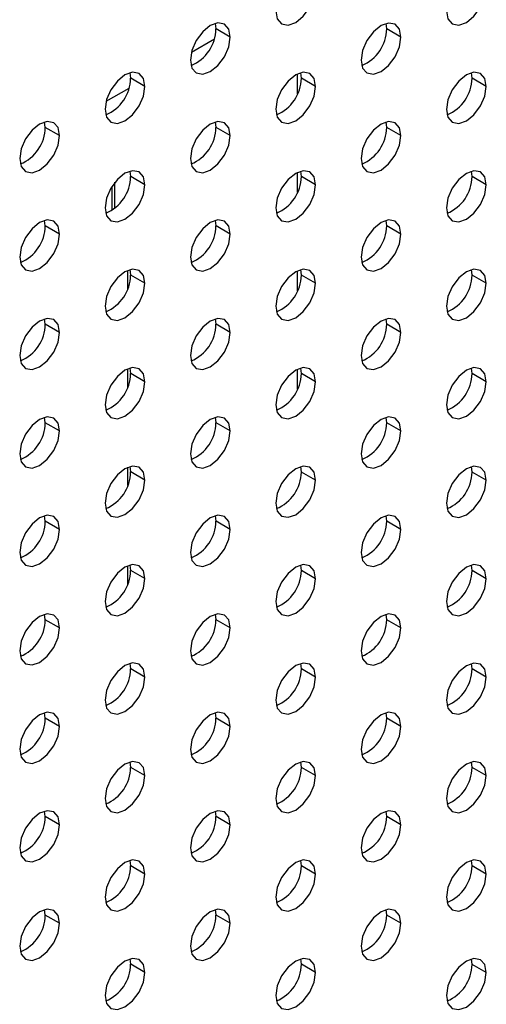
# Model space of a CAD drawing. Header units: millimetres. Extents: x 0 to 1118, y 0 to 864.
# Tile 382 of 397: x 1028.78 to 1031.1, y 709.67 to 714.57. Entities that reach past the tile are written whole.
import ezdxf

# ---------------------------------------------------------------- set-up
doc = ezdxf.new("R2010")
doc.units = ezdxf.units.MM

msp = doc.modelspace()

# ---------------------------------------------------------------- linework, layer by layer
at = {"color": 7, "linetype": 'Continuous', "lineweight": 25}
for p, q in [((1029.752, 714.5249), (1029.7487, 714.552)), ((1030.6005, 714.5248), (1030.5973, 714.5519)), ((1029.8227, 714.4841), (1029.752, 714.5249)), ((1030.6712, 714.484), (1030.6005, 714.5248)), ((1029.6299, 714.4096), (1029.744, 714.4754)), ((1029.3277, 714.28), (1029.3245, 714.307)), ((1030.1574, 714.2021), (1030.1574, 714.3012)), ((1030.1762, 714.2799), (1030.173, 714.307)), ((1031.0248, 714.2798), (1031.0215, 714.3069)), ((1029.3984, 714.2391), (1029.3277, 714.28)), ((1030.2469, 714.2391), (1030.1762, 714.2799)), ((1031.0955, 714.239), (1031.0248, 714.2798)), ((1029.2057, 714.1647), (1029.3198, 714.2305)), ((1028.9034, 714.035), (1028.9002, 714.0621)), ((1029.752, 714.035), (1029.7487, 714.062)), ((1030.6005, 714.0349), (1030.5973, 714.062)), ((1028.9741, 713.9942), (1028.9034, 714.035)), ((1029.8227, 713.9941), (1029.752, 714.035)), ((1030.6712, 713.9941), (1030.6005, 714.0349)), ((1029.3277, 713.79), (1029.3245, 713.8171)), ((1030.1574, 713.7121), (1030.1574, 713.8113)), ((1030.1762, 713.7899), (1030.173, 713.817)), ((1031.0248, 713.7899), (1031.0215, 713.817)), ((1029.249, 713.6327), (1029.249, 713.7613)), ((1029.2497, 713.6333), (1029.2497, 713.7622)), ((1029.3984, 713.7492), (1029.3277, 713.79)), ((1030.2469, 713.7491), (1030.1762, 713.7899)), ((1031.0955, 713.749), (1031.0248, 713.7899)), ((1028.9034, 713.5451), (1028.9002, 713.5722)), ((1029.752, 713.545), (1029.7487, 713.5721)), ((1030.6005, 713.5449), (1030.5973, 713.572)), ((1028.9741, 713.5043), (1028.9034, 713.5451)), ((1029.8227, 713.5042), (1029.752, 713.545)), ((1030.6712, 713.5041), (1030.6005, 713.5449)), ((1029.3133, 713.2324), (1029.3133, 713.3233)), ((1029.3277, 713.3001), (1029.3245, 713.3272)), ((1030.1574, 713.2222), (1030.1574, 713.3213)), ((1030.1762, 713.3), (1030.173, 713.3271)), ((1031.0248, 713.2999), (1031.0215, 713.327)), ((1029.3984, 713.2593), (1029.3277, 713.3001)), ((1030.2469, 713.2592), (1030.1762, 713.3)), ((1031.0955, 713.2591), (1031.0248, 713.2999)), ((1028.9034, 713.0552), (1028.9002, 713.0823)), ((1029.752, 713.0551), (1029.7487, 713.0822)), ((1030.6005, 713.055), (1030.5973, 713.0821)), ((1028.9741, 713.0144), (1028.9034, 713.0552)), ((1029.8227, 713.0143), (1029.752, 713.0551)), ((1030.6712, 713.0142), (1030.6005, 713.055)), ((1029.3133, 712.7425), (1029.3133, 712.8334)), ((1029.3277, 712.8102), (1029.3245, 712.8373)), ((1030.1574, 712.7323), (1030.1574, 712.8314)), ((1030.1762, 712.8101), (1030.173, 712.8372)), ((1031.0248, 712.81), (1031.0215, 712.8371)), ((1029.3984, 712.7694), (1029.3277, 712.8102)), ((1030.2469, 712.7693), (1030.1762, 712.8101)), ((1031.0955, 712.7692), (1031.0248, 712.81)), ((1028.9034, 712.5653), (1028.9002, 712.5923)), ((1029.752, 712.5652), (1029.7487, 712.5923)), ((1030.6005, 712.5651), (1030.5973, 712.5922)), ((1028.9741, 712.5244), (1028.9034, 712.5653)), ((1029.8227, 712.5244), (1029.752, 712.5652)), ((1030.6712, 712.5243), (1030.6005, 712.5651)), ((1029.3133, 712.2526), (1029.3133, 712.3435)), ((1029.3277, 712.3203), (1029.3245, 712.3473)), ((1030.1762, 712.3202), (1030.173, 712.3473)), ((1031.0248, 712.3201), (1031.0215, 712.3472)), ((1029.3984, 712.2794), (1029.3277, 712.3203)), ((1030.2469, 712.2794), (1030.1762, 712.3202)), ((1031.0955, 712.2793), (1031.0248, 712.3201)), ((1028.9034, 712.0753), (1028.9002, 712.1024)), ((1029.752, 712.0753), (1029.7487, 712.1023)), ((1030.6005, 712.0752), (1030.5973, 712.1023)), ((1028.9741, 712.0345), (1028.9034, 712.0753)), ((1029.8227, 712.0344), (1029.752, 712.0753)), ((1030.6712, 712.0344), (1030.6005, 712.0752)), ((1029.3133, 711.7627), (1029.3133, 711.8536)), ((1029.3277, 711.8303), (1029.3245, 711.8574)), ((1030.1762, 711.8303), (1030.173, 711.8573)), ((1031.0248, 711.8302), (1031.0215, 711.8573)), ((1029.3984, 711.7895), (1029.3277, 711.8303)), ((1030.2469, 711.7894), (1030.1762, 711.8303)), ((1031.0955, 711.7894), (1031.0248, 711.8302)), ((1028.9034, 711.5854), (1028.9002, 711.6125)), ((1029.752, 711.5853), (1029.7487, 711.6124)), ((1030.6005, 711.5852), (1030.5973, 711.6123)), ((1028.9741, 711.5446), (1028.9034, 711.5854)), ((1029.8227, 711.5445), (1029.752, 711.5853)), ((1030.6712, 711.5444), (1030.6005, 711.5852)), ((1029.3277, 711.3404), (1029.3245, 711.3675)), ((1030.1762, 711.3403), (1030.173, 711.3674)), ((1031.0248, 711.3402), (1031.0215, 711.3673)), ((1029.3984, 711.2996), (1029.3277, 711.3404)), ((1030.2469, 711.2995), (1030.1762, 711.3403)), ((1031.0955, 711.2994), (1031.0248, 711.3402)), ((1028.9034, 711.0955), (1028.9002, 711.1226)), ((1029.752, 711.0954), (1029.7487, 711.1225)), ((1030.6005, 711.0953), (1030.5973, 711.1224)), ((1028.9741, 711.0547), (1028.9034, 711.0955)), ((1029.8227, 711.0546), (1029.752, 711.0954)), ((1030.6712, 711.0545), (1030.6005, 711.0953)), ((1029.3277, 710.8505), (1029.3245, 710.8776)), ((1030.1762, 710.8504), (1030.173, 710.8775)), ((1031.0248, 710.8503), (1031.0215, 710.8774)), ((1029.3984, 710.8097), (1029.3277, 710.8505)), ((1030.2469, 710.8096), (1030.1762, 710.8504)), ((1031.0955, 710.8095), (1031.0248, 710.8503)), ((1028.9034, 710.6056), (1028.9002, 710.6326)), ((1029.752, 710.6055), (1029.7487, 710.6326)), ((1030.6005, 710.6054), (1030.5973, 710.6325)), ((1028.9741, 710.5647), (1028.9034, 710.6056)), ((1029.8227, 710.5647), (1029.752, 710.6055)), ((1030.6712, 710.5646), (1030.6005, 710.6054)), ((1029.3277, 710.3606), (1029.3245, 710.3876)), ((1030.1762, 710.3605), (1030.173, 710.3876)), ((1031.0248, 710.3604), (1031.0215, 710.3875)), ((1029.3984, 710.3197), (1029.3277, 710.3606)), ((1030.2469, 710.3197), (1030.1762, 710.3605)), ((1031.0955, 710.3196), (1031.0248, 710.3604)), ((1028.9034, 710.1156), (1028.9002, 710.1427)), ((1029.752, 710.1156), (1029.7487, 710.1426)), ((1030.6005, 710.1155), (1030.5973, 710.1426)), ((1028.9741, 710.0748), (1028.9034, 710.1156)), ((1029.8227, 710.0747), (1029.752, 710.1156)), ((1030.6712, 710.0747), (1030.6005, 710.1155)), ((1029.3277, 709.8706), (1029.3245, 709.8977)), ((1030.1762, 709.8706), (1030.173, 709.8976)), ((1031.0248, 709.8705), (1031.0215, 709.8976)), ((1029.3984, 709.8298), (1029.3277, 709.8706)), ((1030.2469, 709.8297), (1030.1762, 709.8706)), ((1031.0955, 709.8297), (1031.0248, 709.8705))]:
    msp.add_line(p, q, dxfattribs=at)
at = {"color": 8, "linetype": 'Continuous', "lineweight": 25}
for p, q in [((1029.249, 713.6327), (1029.249, 713.7613)), ((1029.2349, 713.7415), (1029.2349, 713.6223))]:
    msp.add_line(p, q, dxfattribs=at)
at = {"color": 7, "linetype": 'Continuous', "lineweight": 25, "flags": 128}
for points in [[(1030.0489, 714.6147), (1030.0565, 714.5753), (1030.0779, 714.5506), (1030.1101, 714.5443), (1030.1479, 714.5575), (1030.1858, 714.5881), (1030.2179, 714.6314), (1030.2394, 714.6809), (1030.2469, 714.729)], [(1030.8975, 714.6146), (1030.905, 714.5752), (1030.9265, 714.5505), (1030.9586, 714.5443), (1030.9965, 714.5574), (1031.0343, 714.588), (1031.0665, 714.6313), (1031.0879, 714.6808), (1031.0955, 714.7289)], [(1029.8227, 714.4841), (1029.8151, 714.5235), (1029.7937, 714.5482), (1029.7616, 714.5544), (1029.7237, 714.5412), (1029.6858, 714.5107), (1029.6537, 714.4673), (1029.6322, 714.4179), (1029.6247, 714.3698)], [(1030.6712, 714.484), (1030.6637, 714.5234), (1030.6422, 714.5481), (1030.6101, 714.5543), (1030.5722, 714.5411), (1030.5343, 714.5106), (1030.5022, 714.4673), (1030.4807, 714.4178), (1030.4732, 714.3697)], [(1029.6247, 714.3698), (1029.6322, 714.3304), (1029.6537, 714.3057), (1029.6858, 714.2994), (1029.7237, 714.3126), (1029.7616, 714.3432), (1029.7937, 714.3865), (1029.8151, 714.436), (1029.8227, 714.4841)], [(1030.4732, 714.3697), (1030.4807, 714.3303), (1030.5022, 714.3056), (1030.5343, 714.2993), (1030.5722, 714.3125), (1030.6101, 714.3431), (1030.6422, 714.3864), (1030.6637, 714.4359), (1030.6712, 714.484)], [(1029.3984, 714.2391), (1029.3909, 714.2785), (1029.3694, 714.3032), (1029.3373, 714.3095), (1029.2994, 714.2963), (1029.2615, 714.2657), (1029.2294, 714.2224), (1029.208, 714.1729), (1029.2004, 714.1248)], [(1030.2469, 714.2391), (1030.2394, 714.2785), (1030.2179, 714.3031), (1030.1858, 714.3094), (1030.1479, 714.2962), (1030.1101, 714.2656), (1030.0779, 714.2223), (1030.0565, 714.1729), (1030.0489, 714.1248)], [(1031.0955, 714.239), (1031.0879, 714.2784), (1031.0665, 714.3031), (1031.0343, 714.3093), (1030.9965, 714.2961), (1030.9586, 714.2656), (1030.9265, 714.2222), (1030.905, 714.1728), (1030.8975, 714.1247)], [(1029.2004, 714.1248), (1029.208, 714.0854), (1029.2294, 714.0607), (1029.2615, 714.0545), (1029.2994, 714.0677), (1029.3373, 714.0982), (1029.3694, 714.1416), (1029.3909, 714.191), (1029.3984, 714.2391)], [(1030.0489, 714.1248), (1030.0565, 714.0854), (1030.0779, 714.0607), (1030.1101, 714.0544), (1030.1479, 714.0676), (1030.1858, 714.0982), (1030.2179, 714.1415), (1030.2394, 714.191), (1030.2469, 714.2391)], [(1030.8975, 714.1247), (1030.905, 714.0853), (1030.9265, 714.0606), (1030.9586, 714.0543), (1030.9965, 714.0675), (1031.0343, 714.0981), (1031.0665, 714.1414), (1031.0879, 714.1909), (1031.0955, 714.239)], [(1028.9741, 713.9942), (1028.9666, 714.0336), (1028.9451, 714.0583), (1028.913, 714.0645), (1028.8751, 714.0514), (1028.8373, 714.0208), (1028.8051, 713.9775), (1028.7837, 713.928), (1028.7762, 713.8799)], [(1029.8227, 713.9941), (1029.8151, 714.0335), (1029.7937, 714.0582), (1029.7616, 714.0645), (1029.7237, 714.0513), (1029.6858, 714.0207), (1029.6537, 713.9774), (1029.6322, 713.9279), (1029.6247, 713.8798)], [(1030.6712, 713.9941), (1030.6637, 714.0334), (1030.6422, 714.0581), (1030.6101, 714.0644), (1030.5722, 714.0512), (1030.5343, 714.0206), (1030.5022, 713.9773), (1030.4807, 713.9279), (1030.4732, 713.8798)], [(1028.7762, 713.8799), (1028.7837, 713.8405), (1028.8051, 713.8158), (1028.8373, 713.8096), (1028.8751, 713.8227), (1028.913, 713.8533), (1028.9451, 713.8966), (1028.9666, 713.9461), (1028.9741, 713.9942)], [(1029.6247, 713.8798), (1029.6322, 713.8404), (1029.6537, 713.8157), (1029.6858, 713.8095), (1029.7237, 713.8227), (1029.7616, 713.8532), (1029.7937, 713.8966), (1029.8151, 713.946), (1029.8227, 713.9941)], [(1030.4732, 713.8798), (1030.4807, 713.8404), (1030.5022, 713.8157), (1030.5343, 713.8094), (1030.5722, 713.8226), (1030.6101, 713.8532), (1030.6422, 713.8965), (1030.6637, 713.946), (1030.6712, 713.9941)], [(1029.3984, 713.7492), (1029.3909, 713.7886), (1029.3694, 713.8133), (1029.3373, 713.8195), (1029.2994, 713.8064), (1029.2615, 713.7758), (1029.2294, 713.7325), (1029.208, 713.683), (1029.2004, 713.6349)], [(1030.2469, 713.7491), (1030.2394, 713.7885), (1030.2179, 713.8132), (1030.1858, 713.8195), (1030.1479, 713.8063), (1030.1101, 713.7757), (1030.0779, 713.7324), (1030.0565, 713.6829), (1030.0489, 713.6348)], [(1031.0955, 713.749), (1031.0879, 713.7884), (1031.0665, 713.8131), (1031.0343, 713.8194), (1030.9965, 713.8062), (1030.9586, 713.7756), (1030.9265, 713.7323), (1030.905, 713.6828), (1030.8975, 713.6348)], [(1029.2004, 713.6349), (1029.208, 713.5955), (1029.2294, 713.5708), (1029.2615, 713.5646), (1029.2994, 713.5777), (1029.3373, 713.6083), (1029.3694, 713.6516), (1029.3909, 713.7011), (1029.3984, 713.7492)], [(1030.0489, 713.6348), (1030.0565, 713.5954), (1030.0779, 713.5707), (1030.1101, 713.5645), (1030.1479, 713.5777), (1030.1858, 713.6082), (1030.2179, 713.6516), (1030.2394, 713.701), (1030.2469, 713.7491)], [(1030.8975, 713.6348), (1030.905, 713.5954), (1030.9265, 713.5707), (1030.9586, 713.5644), (1030.9965, 713.5776), (1031.0343, 713.6082), (1031.0665, 713.6515), (1031.0879, 713.701), (1031.0955, 713.749)], [(1028.9741, 713.5043), (1028.9666, 713.5437), (1028.9451, 713.5684), (1028.913, 713.5746), (1028.8751, 713.5615), (1028.8373, 713.5309), (1028.8051, 713.4876), (1028.7837, 713.4381), (1028.7762, 713.39)], [(1029.8227, 713.5042), (1029.8151, 713.5436), (1029.7937, 713.5683), (1029.7616, 713.5745), (1029.7237, 713.5614), (1029.6858, 713.5308), (1029.6537, 713.4875), (1029.6322, 713.438), (1029.6247, 713.3899)], [(1030.6712, 713.5041), (1030.6637, 713.5435), (1030.6422, 713.5682), (1030.6101, 713.5745), (1030.5722, 713.5613), (1030.5343, 713.5307), (1030.5022, 713.4874), (1030.4807, 713.4379), (1030.4732, 713.3898)], [(1028.7762, 713.39), (1028.7837, 713.3506), (1028.8051, 713.3259), (1028.8373, 713.3197), (1028.8751, 713.3328), (1028.913, 713.3634), (1028.9451, 713.4067), (1028.9666, 713.4562), (1028.9741, 713.5043)], [(1029.6247, 713.3899), (1029.6322, 713.3505), (1029.6537, 713.3258), (1029.6858, 713.3196), (1029.7237, 713.3327), (1029.7616, 713.3633), (1029.7937, 713.4066), (1029.8151, 713.4561), (1029.8227, 713.5042)], [(1030.4732, 713.3898), (1030.4807, 713.3504), (1030.5022, 713.3257), (1030.5343, 713.3195), (1030.5722, 713.3327), (1030.6101, 713.3632), (1030.6422, 713.4066), (1030.6637, 713.456), (1030.6712, 713.5041)], [(1029.3984, 713.2593), (1029.3909, 713.2987), (1029.3694, 713.3234), (1029.3373, 713.3296), (1029.2994, 713.3165), (1029.2615, 713.2859), (1029.2294, 713.2426), (1029.208, 713.1931), (1029.2004, 713.145)], [(1030.2469, 713.2592), (1030.2394, 713.2986), (1030.2179, 713.3233), (1030.1858, 713.3295), (1030.1479, 713.3164), (1030.1101, 713.2858), (1030.0779, 713.2425), (1030.0565, 713.193), (1030.0489, 713.1449)], [(1031.0955, 713.2591), (1031.0879, 713.2985), (1031.0665, 713.3232), (1031.0343, 713.3295), (1030.9965, 713.3163), (1030.9586, 713.2857), (1030.9265, 713.2424), (1030.905, 713.1929), (1030.8975, 713.1448)], [(1029.2004, 713.145), (1029.208, 713.1056), (1029.2294, 713.0809), (1029.2615, 713.0747), (1029.2994, 713.0878), (1029.3373, 713.1184), (1029.3694, 713.1617), (1029.3909, 713.2112), (1029.3984, 713.2593)], [(1030.0489, 713.1449), (1030.0565, 713.1055), (1030.0779, 713.0808), (1030.1101, 713.0746), (1030.1479, 713.0877), (1030.1858, 713.1183), (1030.2179, 713.1616), (1030.2394, 713.2111), (1030.2469, 713.2592)], [(1030.8975, 713.1448), (1030.905, 713.1054), (1030.9265, 713.0807), (1030.9586, 713.0745), (1030.9965, 713.0877), (1031.0343, 713.1182), (1031.0665, 713.1616), (1031.0879, 713.211), (1031.0955, 713.2591)], [(1028.9741, 713.0144), (1028.9666, 713.0538), (1028.9451, 713.0785), (1028.913, 713.0847), (1028.8751, 713.0715), (1028.8373, 713.041), (1028.8051, 712.9976), (1028.7837, 712.9482), (1028.7762, 712.9001)], [(1029.8227, 713.0143), (1029.8151, 713.0537), (1029.7937, 713.0784), (1029.7616, 713.0846), (1029.7237, 713.0714), (1029.6858, 713.0409), (1029.6537, 712.9976), (1029.6322, 712.9481), (1029.6247, 712.9)], [(1030.6712, 713.0142), (1030.6637, 713.0536), (1030.6422, 713.0783), (1030.6101, 713.0845), (1030.5722, 713.0714), (1030.5343, 713.0408), (1030.5022, 712.9975), (1030.4807, 712.948), (1030.4732, 712.8999)], [(1028.7762, 712.9001), (1028.7837, 712.8607), (1028.8051, 712.836), (1028.8373, 712.8297), (1028.8751, 712.8429), (1028.913, 712.8735), (1028.9451, 712.9168), (1028.9666, 712.9663), (1028.9741, 713.0144)], [(1029.6247, 712.9), (1029.6322, 712.8606), (1029.6537, 712.8359), (1029.6858, 712.8296), (1029.7237, 712.8428), (1029.7616, 712.8734), (1029.7937, 712.9167), (1029.8151, 712.9662), (1029.8227, 713.0143)], [(1030.4732, 712.8999), (1030.4807, 712.8605), (1030.5022, 712.8358), (1030.5343, 712.8296), (1030.5722, 712.8427), (1030.6101, 712.8733), (1030.6422, 712.9166), (1030.6637, 712.9661), (1030.6712, 713.0142)], [(1029.3984, 712.7694), (1029.3909, 712.8088), (1029.3694, 712.8335), (1029.3373, 712.8397), (1029.2994, 712.8265), (1029.2615, 712.796), (1029.2294, 712.7526), (1029.208, 712.7032), (1029.2004, 712.6551)], [(1030.2469, 712.7693), (1030.2394, 712.8087), (1030.2179, 712.8334), (1030.1858, 712.8396), (1030.1479, 712.8264), (1030.1101, 712.7959), (1030.0779, 712.7526), (1030.0565, 712.7031), (1030.0489, 712.655)], [(1031.0955, 712.7692), (1031.0879, 712.8086), (1031.0665, 712.8333), (1031.0343, 712.8395), (1030.9965, 712.8264), (1030.9586, 712.7958), (1030.9265, 712.7525), (1030.905, 712.703), (1030.8975, 712.6549)], [(1029.2004, 712.6551), (1029.208, 712.6157), (1029.2294, 712.591), (1029.2615, 712.5847), (1029.2994, 712.5979), (1029.3373, 712.6285), (1029.3694, 712.6718), (1029.3909, 712.7213), (1029.3984, 712.7694)], [(1030.0489, 712.655), (1030.0565, 712.6156), (1030.0779, 712.5909), (1030.1101, 712.5846), (1030.1479, 712.5978), (1030.1858, 712.6284), (1030.2179, 712.6717), (1030.2394, 712.7212), (1030.2469, 712.7693)], [(1030.8975, 712.6549), (1030.905, 712.6155), (1030.9265, 712.5908), (1030.9586, 712.5846), (1030.9965, 712.5977), (1031.0343, 712.6283), (1031.0665, 712.6716), (1031.0879, 712.7211), (1031.0955, 712.7692)], [(1028.9741, 712.5244), (1028.9666, 712.5638), (1028.9451, 712.5885), (1028.913, 712.5948), (1028.8751, 712.5816), (1028.8373, 712.551), (1028.8051, 712.5077), (1028.7837, 712.4582), (1028.7762, 712.4101)], [(1029.8227, 712.5244), (1029.8151, 712.5638), (1029.7937, 712.5885), (1029.7616, 712.5947), (1029.7237, 712.5815), (1029.6858, 712.551), (1029.6537, 712.5076), (1029.6322, 712.4582), (1029.6247, 712.4101)], [(1030.6712, 712.5243), (1030.6637, 712.5637), (1030.6422, 712.5884), (1030.6101, 712.5946), (1030.5722, 712.5814), (1030.5343, 712.5509), (1030.5022, 712.5076), (1030.4807, 712.4581), (1030.4732, 712.41)], [(1028.7762, 712.4101), (1028.7837, 712.3707), (1028.8051, 712.346), (1028.8373, 712.3398), (1028.8751, 712.353), (1028.913, 712.3835), (1028.9451, 712.4269), (1028.9666, 712.4763), (1028.9741, 712.5244)], [(1029.6247, 712.4101), (1029.6322, 712.3707), (1029.6537, 712.346), (1029.6858, 712.3397), (1029.7237, 712.3529), (1029.7616, 712.3835), (1029.7937, 712.4268), (1029.8151, 712.4763), (1029.8227, 712.5244)], [(1030.4732, 712.41), (1030.4807, 712.3706), (1030.5022, 712.3459), (1030.5343, 712.3396), (1030.5722, 712.3528), (1030.6101, 712.3834), (1030.6422, 712.4267), (1030.6637, 712.4762), (1030.6712, 712.5243)], [(1029.3984, 712.2794), (1029.3909, 712.3188), (1029.3694, 712.3435), (1029.3373, 712.3498), (1029.2994, 712.3366), (1029.2615, 712.306), (1029.2294, 712.2627), (1029.208, 712.2132), (1029.2004, 712.1651)], [(1030.2469, 712.2794), (1030.2394, 712.3188), (1030.2179, 712.3435), (1030.1858, 712.3497), (1030.1479, 712.3365), (1030.1101, 712.306), (1030.0779, 712.2626), (1030.0565, 712.2132), (1030.0489, 712.1651)], [(1031.0955, 712.2793), (1031.0879, 712.3187), (1031.0665, 712.3434), (1031.0343, 712.3496), (1030.9965, 712.3364), (1030.9586, 712.3059), (1030.9265, 712.2626), (1030.905, 712.2131), (1030.8975, 712.165)], [(1029.2004, 712.1651), (1029.208, 712.1257), (1029.2294, 712.101), (1029.2615, 712.0948), (1029.2994, 712.108), (1029.3373, 712.1385), (1029.3694, 712.1819), (1029.3909, 712.2313), (1029.3984, 712.2794)], [(1030.0489, 712.1651), (1030.0565, 712.1257), (1030.0779, 712.101), (1030.1101, 712.0947), (1030.1479, 712.1079), (1030.1858, 712.1385), (1030.2179, 712.1818), (1030.2394, 712.2313), (1030.2469, 712.2794)], [(1030.8975, 712.165), (1030.905, 712.1256), (1030.9265, 712.1009), (1030.9586, 712.0946), (1030.9965, 712.1078), (1031.0343, 712.1384), (1031.0665, 712.1817), (1031.0879, 712.2312), (1031.0955, 712.2793)], [(1028.9741, 712.0345), (1028.9666, 712.0739), (1028.9451, 712.0986), (1028.913, 712.1048), (1028.8751, 712.0917), (1028.8373, 712.0611), (1028.8051, 712.0178), (1028.7837, 711.9683), (1028.7762, 711.9202)], [(1029.8227, 712.0344), (1029.8151, 712.0738), (1029.7937, 712.0985), (1029.7616, 712.1048), (1029.7237, 712.0916), (1029.6858, 712.061), (1029.6537, 712.0177), (1029.6322, 711.9682), (1029.6247, 711.9201)], [(1030.6712, 712.0344), (1030.6637, 712.0738), (1030.6422, 712.0984), (1030.6101, 712.1047), (1030.5722, 712.0915), (1030.5343, 712.0609), (1030.5022, 712.0176), (1030.4807, 711.9682), (1030.4732, 711.9201)], [(1028.7762, 711.9202), (1028.7837, 711.8808), (1028.8051, 711.8561), (1028.8373, 711.8499), (1028.8751, 711.863), (1028.913, 711.8936), (1028.9451, 711.9369), (1028.9666, 711.9864), (1028.9741, 712.0345)], [(1029.6247, 711.9201), (1029.6322, 711.8807), (1029.6537, 711.856), (1029.6858, 711.8498), (1029.7237, 711.863), (1029.7616, 711.8935), (1029.7937, 711.9369), (1029.8151, 711.9863), (1029.8227, 712.0344)], [(1030.4732, 711.9201), (1030.4807, 711.8807), (1030.5022, 711.856), (1030.5343, 711.8497), (1030.5722, 711.8629), (1030.6101, 711.8935), (1030.6422, 711.9368), (1030.6637, 711.9863), (1030.6712, 712.0344)], [(1029.3984, 711.7895), (1029.3909, 711.8289), (1029.3694, 711.8536), (1029.3373, 711.8598), (1029.2994, 711.8467), (1029.2615, 711.8161), (1029.2294, 711.7728), (1029.208, 711.7233), (1029.2004, 711.6752)], [(1030.2469, 711.7894), (1030.2394, 711.8288), (1030.2179, 711.8535), (1030.1858, 711.8598), (1030.1479, 711.8466), (1030.1101, 711.816), (1030.0779, 711.7727), (1030.0565, 711.7232), (1030.0489, 711.6751)], [(1031.0955, 711.7894), (1031.0879, 711.8287), (1031.0665, 711.8534), (1031.0343, 711.8597), (1030.9965, 711.8465), (1030.9586, 711.8159), (1030.9265, 711.7726), (1030.905, 711.7232), (1030.8975, 711.6751)], [(1029.2004, 711.6752), (1029.208, 711.6358), (1029.2294, 711.6111), (1029.2615, 711.6049), (1029.2994, 711.618), (1029.3373, 711.6486), (1029.3694, 711.6919), (1029.3909, 711.7414), (1029.3984, 711.7895)], [(1030.0489, 711.6751), (1030.0565, 711.6357), (1030.0779, 711.611), (1030.1101, 711.6048), (1030.1479, 711.618), (1030.1858, 711.6485), (1030.2179, 711.6919), (1030.2394, 711.7413), (1030.2469, 711.7894)], [(1030.8975, 711.6751), (1030.905, 711.6357), (1030.9265, 711.611), (1030.9586, 711.6047), (1030.9965, 711.6179), (1031.0343, 711.6485), (1031.0665, 711.6918), (1031.0879, 711.7413), (1031.0955, 711.7894)], [(1028.9741, 711.5446), (1028.9666, 711.584), (1028.9451, 711.6087), (1028.913, 711.6149), (1028.8751, 711.6018), (1028.8373, 711.5712), (1028.8051, 711.5279), (1028.7837, 711.4784), (1028.7762, 711.4303)], [(1029.8227, 711.5445), (1029.8151, 711.5839), (1029.7937, 711.6086), (1029.7616, 711.6148), (1029.7237, 711.6017), (1029.6858, 711.5711), (1029.6537, 711.5278), (1029.6322, 711.4783), (1029.6247, 711.4302)], [(1030.6712, 711.5444), (1030.6637, 711.5838), (1030.6422, 711.6085), (1030.6101, 711.6148), (1030.5722, 711.6016), (1030.5343, 711.571), (1030.5022, 711.5277), (1030.4807, 711.4782), (1030.4732, 711.4301)], [(1028.7762, 711.4303), (1028.7837, 711.3909), (1028.8051, 711.3662), (1028.8373, 711.36), (1028.8751, 711.3731), (1028.913, 711.4037), (1028.9451, 711.447), (1028.9666, 711.4965), (1028.9741, 711.5446)], [(1029.6247, 711.4302), (1029.6322, 711.3908), (1029.6537, 711.3661), (1029.6858, 711.3599), (1029.7237, 711.373), (1029.7616, 711.4036), (1029.7937, 711.4469), (1029.8151, 711.4964), (1029.8227, 711.5445)], [(1030.4732, 711.4301), (1030.4807, 711.3907), (1030.5022, 711.366), (1030.5343, 711.3598), (1030.5722, 711.373), (1030.6101, 711.4035), (1030.6422, 711.4469), (1030.6637, 711.4963), (1030.6712, 711.5444)], [(1029.3984, 711.2996), (1029.3909, 711.339), (1029.3694, 711.3637), (1029.3373, 711.3699), (1029.2994, 711.3568), (1029.2615, 711.3262), (1029.2294, 711.2829), (1029.208, 711.2334), (1029.2004, 711.1853)], [(1030.2469, 711.2995), (1030.2394, 711.3389), (1030.2179, 711.3636), (1030.1858, 711.3698), (1030.1479, 711.3567), (1030.1101, 711.3261), (1030.0779, 711.2828), (1030.0565, 711.2333), (1030.0489, 711.1852)], [(1031.0955, 711.2994), (1031.0879, 711.3388), (1031.0665, 711.3635), (1031.0343, 711.3698), (1030.9965, 711.3566), (1030.9586, 711.326), (1030.9265, 711.2827), (1030.905, 711.2332), (1030.8975, 711.1851)], [(1029.2004, 711.1853), (1029.208, 711.1459), (1029.2294, 711.1212), (1029.2615, 711.115), (1029.2994, 711.1281), (1029.3373, 711.1587), (1029.3694, 711.202), (1029.3909, 711.2515), (1029.3984, 711.2996)], [(1030.0489, 711.1852), (1030.0565, 711.1458), (1030.0779, 711.1211), (1030.1101, 711.1149), (1030.1479, 711.128), (1030.1858, 711.1586), (1030.2179, 711.2019), (1030.2394, 711.2514), (1030.2469, 711.2995)], [(1030.8975, 711.1851), (1030.905, 711.1457), (1030.9265, 711.121), (1030.9586, 711.1148), (1030.9965, 711.128), (1031.0343, 711.1585), (1031.0665, 711.2019), (1031.0879, 711.2513), (1031.0955, 711.2994)], [(1028.9741, 711.0547), (1028.9666, 711.0941), (1028.9451, 711.1188), (1028.913, 711.125), (1028.8751, 711.1118), (1028.8373, 711.0813), (1028.8051, 711.0379), (1028.7837, 710.9885), (1028.7762, 710.9404)], [(1029.8227, 711.0546), (1029.8151, 711.094), (1029.7937, 711.1187), (1029.7616, 711.1249), (1029.7237, 711.1118), (1029.6858, 711.0812), (1029.6537, 711.0379), (1029.6322, 710.9884), (1029.6247, 710.9403)], [(1030.6712, 711.0545), (1030.6637, 711.0939), (1030.6422, 711.1186), (1030.6101, 711.1248), (1030.5722, 711.1117), (1030.5343, 711.0811), (1030.5022, 711.0378), (1030.4807, 710.9883), (1030.4732, 710.9402)], [(1028.7762, 710.9404), (1028.7837, 710.901), (1028.8051, 710.8763), (1028.8373, 710.87), (1028.8751, 710.8832), (1028.913, 710.9138), (1028.9451, 710.9571), (1028.9666, 711.0066), (1028.9741, 711.0547)], [(1029.6247, 710.9403), (1029.6322, 710.9009), (1029.6537, 710.8762), (1029.6858, 710.87), (1029.7237, 710.8831), (1029.7616, 710.9137), (1029.7937, 710.957), (1029.8151, 711.0065), (1029.8227, 711.0546)], [(1030.4732, 710.9402), (1030.4807, 710.9008), (1030.5022, 710.8761), (1030.5343, 710.8699), (1030.5722, 710.883), (1030.6101, 710.9136), (1030.6422, 710.9569), (1030.6637, 711.0064), (1030.6712, 711.0545)], [(1029.3984, 710.8097), (1029.3909, 710.8491), (1029.3694, 710.8738), (1029.3373, 710.88), (1029.2994, 710.8668), (1029.2615, 710.8363), (1029.2294, 710.7929), (1029.208, 710.7435), (1029.2004, 710.6954)], [(1030.2469, 710.8096), (1030.2394, 710.849), (1030.2179, 710.8737), (1030.1858, 710.8799), (1030.1479, 710.8667), (1030.1101, 710.8362), (1030.0779, 710.7929), (1030.0565, 710.7434), (1030.0489, 710.6953)], [(1031.0955, 710.8095), (1031.0879, 710.8489), (1031.0665, 710.8736), (1031.0343, 710.8798), (1030.9965, 710.8667), (1030.9586, 710.8361), (1030.9265, 710.7928), (1030.905, 710.7433), (1030.8975, 710.6952)], [(1029.2004, 710.6954), (1029.208, 710.656), (1029.2294, 710.6313), (1029.2615, 710.625), (1029.2994, 710.6382), (1029.3373, 710.6688), (1029.3694, 710.7121), (1029.3909, 710.7616), (1029.3984, 710.8097)], [(1030.0489, 710.6953), (1030.0565, 710.6559), (1030.0779, 710.6312), (1030.1101, 710.6249), (1030.1479, 710.6381), (1030.1858, 710.6687), (1030.2179, 710.712), (1030.2394, 710.7615), (1030.2469, 710.8096)], [(1030.8975, 710.6952), (1030.905, 710.6558), (1030.9265, 710.6311), (1030.9586, 710.6249), (1030.9965, 710.638), (1031.0343, 710.6686), (1031.0665, 710.7119), (1031.0879, 710.7614), (1031.0955, 710.8095)], [(1028.9741, 710.5647), (1028.9666, 710.6041), (1028.9451, 710.6288), (1028.913, 710.6351), (1028.8751, 710.6219), (1028.8373, 710.5913), (1028.8051, 710.548), (1028.7837, 710.4985), (1028.7762, 710.4504)], [(1029.8227, 710.5647), (1029.8151, 710.6041), (1029.7937, 710.6288), (1029.7616, 710.635), (1029.7237, 710.6218), (1029.6858, 710.5913), (1029.6537, 710.5479), (1029.6322, 710.4985), (1029.6247, 710.4504)], [(1030.6712, 710.5646), (1030.6637, 710.604), (1030.6422, 710.6287), (1030.6101, 710.6349), (1030.5722, 710.6217), (1030.5343, 710.5912), (1030.5022, 710.5479), (1030.4807, 710.4984), (1030.4732, 710.4503)], [(1028.7762, 710.4504), (1028.7837, 710.411), (1028.8051, 710.3863), (1028.8373, 710.3801), (1028.8751, 710.3933), (1028.913, 710.4238), (1028.9451, 710.4672), (1028.9666, 710.5166), (1028.9741, 710.5647)], [(1029.6247, 710.4504), (1029.6322, 710.411), (1029.6537, 710.3863), (1029.6858, 710.38), (1029.7237, 710.3932), (1029.7616, 710.4238), (1029.7937, 710.4671), (1029.8151, 710.5166), (1029.8227, 710.5647)], [(1030.4732, 710.4503), (1030.4807, 710.4109), (1030.5022, 710.3862), (1030.5343, 710.3799), (1030.5722, 710.3931), (1030.6101, 710.4237), (1030.6422, 710.467), (1030.6637, 710.5165), (1030.6712, 710.5646)], [(1029.3984, 710.3197), (1029.3909, 710.3591), (1029.3694, 710.3838), (1029.3373, 710.3901), (1029.2994, 710.3769), (1029.2615, 710.3463), (1029.2294, 710.303), (1029.208, 710.2535), (1029.2004, 710.2054)], [(1030.2469, 710.3197), (1030.2394, 710.3591), (1030.2179, 710.3838), (1030.1858, 710.39), (1030.1479, 710.3768), (1030.1101, 710.3463), (1030.0779, 710.3029), (1030.0565, 710.2535), (1030.0489, 710.2054)], [(1031.0955, 710.3196), (1031.0879, 710.359), (1031.0665, 710.3837), (1031.0343, 710.3899), (1030.9965, 710.3767), (1030.9586, 710.3462), (1030.9265, 710.3029), (1030.905, 710.2534), (1030.8975, 710.2053)], [(1029.2004, 710.2054), (1029.208, 710.166), (1029.2294, 710.1413), (1029.2615, 710.1351), (1029.2994, 710.1483), (1029.3373, 710.1788), (1029.3694, 710.2222), (1029.3909, 710.2716), (1029.3984, 710.3197)], [(1030.0489, 710.2054), (1030.0565, 710.166), (1030.0779, 710.1413), (1030.1101, 710.135), (1030.1479, 710.1482), (1030.1858, 710.1788), (1030.2179, 710.2221), (1030.2394, 710.2716), (1030.2469, 710.3197)], [(1030.8975, 710.2053), (1030.905, 710.1659), (1030.9265, 710.1412), (1030.9586, 710.1349), (1030.9965, 710.1481), (1031.0343, 710.1787), (1031.0665, 710.222), (1031.0879, 710.2715), (1031.0955, 710.3196)], [(1028.9741, 710.0748), (1028.9666, 710.1142), (1028.9451, 710.1389), (1028.913, 710.1452), (1028.8751, 710.132), (1028.8373, 710.1014), (1028.8051, 710.0581), (1028.7837, 710.0086), (1028.7762, 709.9605)], [(1029.8227, 710.0747), (1029.8151, 710.1141), (1029.7937, 710.1388), (1029.7616, 710.1451), (1029.7237, 710.1319), (1029.6858, 710.1013), (1029.6537, 710.058), (1029.6322, 710.0085), (1029.6247, 709.9604)], [(1030.6712, 710.0747), (1030.6637, 710.1141), (1030.6422, 710.1388), (1030.6101, 710.145), (1030.5722, 710.1318), (1030.5343, 710.1013), (1030.5022, 710.0579), (1030.4807, 710.0085), (1030.4732, 709.9604)], [(1028.7762, 709.9605), (1028.7837, 709.9211), (1028.8051, 709.8964), (1028.8373, 709.8902), (1028.8751, 709.9034), (1028.913, 709.9339), (1028.9451, 709.9772), (1028.9666, 710.0267), (1028.9741, 710.0748)], [(1029.6247, 709.9604), (1029.6322, 709.921), (1029.6537, 709.8963), (1029.6858, 709.8901), (1029.7237, 709.9033), (1029.7616, 709.9338), (1029.7937, 709.9772), (1029.8151, 710.0266), (1029.8227, 710.0747)], [(1030.4732, 709.9604), (1030.4807, 709.921), (1030.5022, 709.8963), (1030.5343, 709.89), (1030.5722, 709.9032), (1030.6101, 709.9338), (1030.6422, 709.9771), (1030.6637, 710.0266), (1030.6712, 710.0747)], [(1029.3984, 709.8298), (1029.3909, 709.8692), (1029.3694, 709.8939), (1029.3373, 709.9001), (1029.2994, 709.887), (1029.2615, 709.8564), (1029.2294, 709.8131), (1029.208, 709.7636), (1029.2004, 709.7155)], [(1030.2469, 709.8297), (1030.2394, 709.8691), (1030.2179, 709.8938), (1030.1858, 709.9001), (1030.1479, 709.8869), (1030.1101, 709.8563), (1030.0779, 709.813), (1030.0565, 709.7635), (1030.0489, 709.7154)], [(1031.0955, 709.8297), (1031.0879, 709.8691), (1031.0665, 709.8937), (1031.0343, 709.9), (1030.9965, 709.8868), (1030.9586, 709.8562), (1030.9265, 709.8129), (1030.905, 709.7635), (1030.8975, 709.7154)], [(1029.2004, 709.7155), (1029.208, 709.6761), (1029.2294, 709.6514), (1029.2615, 709.6452), (1029.2994, 709.6583), (1029.3373, 709.6889), (1029.3694, 709.7322), (1029.3909, 709.7817), (1029.3984, 709.8298)], [(1030.0489, 709.7154), (1030.0565, 709.676), (1030.0779, 709.6513), (1030.1101, 709.6451), (1030.1479, 709.6583), (1030.1858, 709.6888), (1030.2179, 709.7322), (1030.2394, 709.7816), (1030.2469, 709.8297)], [(1030.8975, 709.7154), (1030.905, 709.676), (1030.9265, 709.6513), (1030.9586, 709.645), (1030.9965, 709.6582), (1031.0343, 709.6888), (1031.0665, 709.7321), (1031.0879, 709.7816), (1031.0955, 709.8297)]]:
    msp.add_lwpolyline(points, dxfattribs=at)
at = {"color": 7, "linetype": 'Continuous', "lineweight": 25}
for centre in [(1029.5518, 714.5278), (1030.4004, 714.5277), (1029.1276, 714.2829), (1029.9761, 714.2828), (1030.8246, 714.2827), (1028.7033, 714.0379), (1029.5518, 714.0379), (1030.4004, 714.0378), (1029.1276, 713.7929), (1029.9761, 713.7929), (1030.8246, 713.7928), (1028.7033, 713.548), (1029.5518, 713.5479), (1030.4004, 713.5479), (1029.1276, 713.303), (1029.9761, 713.3029), (1030.8246, 713.3029), (1028.7033, 713.0581), (1029.5518, 713.058), (1030.4004, 713.0579), (1029.1276, 712.8131), (1029.9761, 712.813), (1030.8246, 712.8129), (1028.7033, 712.5682), (1029.5518, 712.5681), (1030.4004, 712.568), (1029.1276, 712.3232), (1029.9761, 712.3231), (1030.8246, 712.323), (1028.7033, 712.0782), (1029.5518, 712.0782), (1030.4004, 712.0781), (1029.1276, 711.8332), (1029.9761, 711.8332), (1030.8246, 711.8331), (1028.7033, 711.5883), (1029.5518, 711.5882), (1030.4004, 711.5882), (1029.1276, 711.3433), (1029.9761, 711.3432), (1030.8246, 711.3432), (1028.7033, 711.0984), (1029.5518, 711.0983), (1030.4004, 711.0982), (1029.1276, 710.8534), (1029.9761, 710.8533), (1030.8246, 710.8532), (1028.7033, 710.6085), (1029.5518, 710.6084), (1030.4004, 710.6083), (1029.1276, 710.3635), (1029.9761, 710.3634), (1030.8246, 710.3633), (1028.7033, 710.1185), (1029.5518, 710.1185), (1030.4004, 710.1184), (1029.1276, 709.8735), (1029.9761, 709.8735), (1030.8246, 709.8734)]:
    msp.add_arc(centre, 0.2001, 292.337, 359.1667, dxfattribs=at)

doc.saveas('drawing.dxf')
